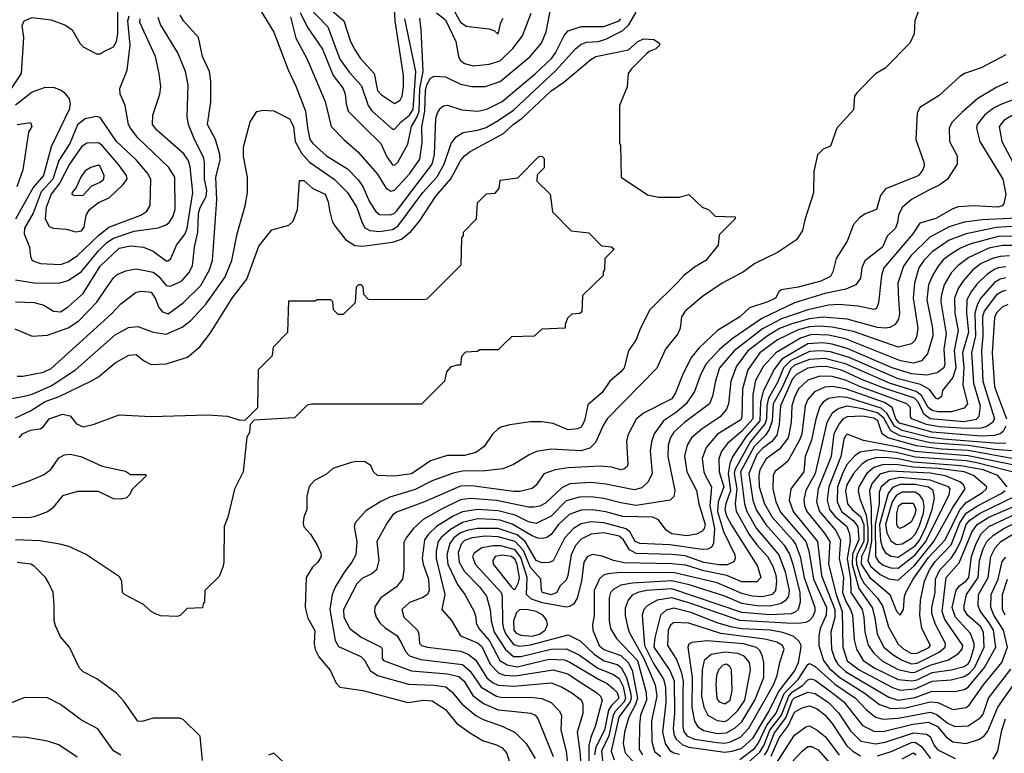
# Model space of a CAD drawing. Extents: x 501367 to 657802, y 482273 to 547541.
# Tile 300 of 656: x 604638 to 609857, y 495733 to 499620. Entities that reach past the tile are written whole.
import ezdxf

# ---------------------------------------------------------------- set-up
doc = ezdxf.new("R2010")
doc.units = 0

msp = doc.modelspace()

# ---------------------------------------------------------------- linework, layer by layer
at = {"layer": '0CON20XD'}
for points in [[(606255, 499700.7), (606355.8, 499615), (606392.2, 499505), (606415, 499461.1), (606444.8, 499414.8), (606516.9, 499335), (606535.3, 499245), (606555, 499221.5), (606625, 499176.5), (606655, 499194.3), (606665.5, 499215), (606673.2, 499265), (606673.2, 499325), (606628.1, 499615), (606617.8, 499795)], [(604595.4, 499255), (604646.9, 499335), (604659.4, 499525), (604650.3, 499589.7), (604662.5, 499615), (604705, 499631.5), (604805, 499619.2), (604881.4, 499591.4), (604916.2, 499566.2), (604957.1, 499495), (604975, 499477.1), (605045, 499438.6), (605065, 499440), (605080.5, 499449.5), (605135, 499477.1), (605151.9, 499505), (605159, 499545), (605158.6, 499685)], [(605912.9, 499672.9), (605985, 499554.3), (606060.8, 499355), (606103.4, 499265), (606152.4, 499135), (606162.9, 499047.1), (606176.1, 498986.1), (606191.1, 498965), (606265, 498898.7), (606375, 498829.4), (606432.3, 498772.3), (606456.4, 498736.4), (606492.1, 498655), (606525, 498603.4), (606545, 498588.1), (606605, 498585.8), (606625, 498594.3), (606635, 498605.8), (606824.9, 498855.1), (606836.2, 498905), (606844, 499096), (606852.5, 499127.5), (606868.6, 499151.4), (606885, 499163.3), (606905, 499167.3), (606982.4, 499142.4), (607066, 499136), (607115, 499146.9), (607195, 499187.5), (607371.6, 499335), (607457.2, 499415), (607478.3, 499445), (607523.3, 499536.7), (607545, 499561.6), (607615, 499583.4), (607735, 499584.4), (607815.3, 499615), (607825, 499625.5)], [(606073.8, 499635), (606101.9, 499521.9), (606159.2, 499415), (606256.8, 499186.8), (606288.8, 499055), (606355.5, 498985), (606430.6, 498920.6), (606535, 498802.1), (606578.7, 498728.7), (606605, 498711.5), (606625, 498716.1), (606705.4, 498804.6), (606758.5, 498881.5), (606771.1, 498968.9), (606770.3, 499055), (606785.8, 499135), (606788.7, 499245), (606796, 499275), (606815, 499310.2), (606835, 499321.6), (606895, 499316.9), (606975, 499278.3), (607035, 499265.3), (607105, 499266.3), (607185, 499293.1), (607344.7, 499425), (607404.1, 499495), (607428.8, 499555), (607455, 499691.2)], [(606172.7, 499685), (606272.1, 499582.1), (606335, 499411.8), (606385, 499342.7), (606449, 499269), (606485, 499165.5), (606505.8, 499135.8), (606615, 499039.4), (606625, 499040.9), (606660.7, 499079.3), (606705, 499114.2), (606723.4, 499145), (606737, 499345), (606679.1, 499625)], [(609408.3, 499681.7), (609383.3, 499615), (609380, 499545), (609356, 499495), (609225, 499363.8), (609175, 499333.3), (609076.7, 499235), (609063.8, 499215), (609058.3, 499141.7), (608970, 499045), (608935, 498950), (608896.4, 498933.6), (608866.4, 498903.6), (608847.1, 498815), (608846.6, 498703.4), (608800.3, 498560.3), (608787.7, 498502.3), (608755, 498454.5), (608655, 498387.3), (608535, 498327.9), (608475.2, 498284.8), (608361.9, 498225), (608256.8, 498153.2), (608165.5, 498075), (608146.5, 498045), (608138.1, 497985), (608126.7, 497955), (608060.9, 497875), (608015, 497774.3), (607752.7, 497505), (607730.3, 497469.7), (607689.5, 497379.5), (607659.4, 497350.6), (607615, 497335.7), (607455, 497343.7), (607378.3, 497331.7), (607338.6, 497315), (607255, 497263.2), (607199.2, 497240.9), (607105, 497228.9), (606985, 497227.6), (606935, 497217.8), (606825, 497176.2), (606735, 497130.6), (606600.1, 497089.9), (606552.1, 497067.9), (606472.4, 497017.6), (606416.9, 496955), (606410.6, 496935), (606425.3, 496855), (606419.7, 496785), (606399.4, 496745), (606360.3, 496695), (606312.3, 496617.7), (606294.3, 496575), (606281.5, 496495), (606311.1, 496331.1), (606328.4, 496298.4), (606445.7, 496245.7), (606465, 496225.9), (606495, 496171.4), (606535, 496145.2), (606699.7, 496100.2), (606834.8, 496094.8), (606896.5, 496085), (606929.5, 496059.5), (606982.8, 495992.8), (607055, 495933.8), (607095, 495911.6), (607196.2, 495876.1), (607264, 495844), (607323.2, 495785), (607370.3, 495705)], [(606924.6, 499694.6), (606975, 499607.8), (607005, 499586.3), (607125, 499571.8), (607152.2, 499562.2), (607175, 499544), (607188.4, 499605), (607201.1, 499628.9)], [(604612.4, 497982.4), (604703.4, 497943.4), (604785, 497948.9), (604895, 497987.5), (604952, 498025), (605046.1, 498123.9), (605098.6, 498198.6), (605135, 498252.3), (605155, 498269.7), (605200.3, 498289.7), (605255, 498299.5), (605345, 498282.1), (605375, 498259.8), (605415, 498212.2), (605435, 498207.6), (605496.2, 498235), (605535, 498278.8), (605554.8, 498315.2), (605564.8, 498415), (605582.4, 498495), (605586.1, 498593.9), (605595.2, 498625), (605626.6, 498683.4), (605629.9, 498715), (605617.7, 498775), (605618.4, 498865), (605612.5, 498892.5), (605564.3, 498985), (605532.2, 499065), (605526.6, 499105), (605530.3, 499275), (605517.3, 499345), (605475.7, 499444.3), (605384.8, 499594.8), (605371.5, 499631.5)], [(604615, 498240.9), (604715, 498225.2), (604845, 498224.7), (604895, 498238.8), (604965, 498285.8), (605055.2, 498395), (605100.8, 498439.2), (605135, 498462.7), (605245, 498499.6), (605372.2, 498517.7), (605415, 498533.2), (605429.6, 498545), (605450.3, 498575), (605462.4, 498615), (605461, 498785), (605427.8, 498837.8), (605264.7, 498995), (605224.7, 499045), (605214.2, 499065), (605197.2, 499165), (605182.1, 499202.1), (605170.5, 499225), (605168.1, 499255), (605207.1, 499352.9), (605223.2, 499485), (605211, 499615), (605219.1, 499640.9)], [(604615, 498125.4), (604715, 498121.8), (604766.8, 498106.8), (604816.6, 498076.6), (604855, 498072.7), (604895, 498097.9), (604975, 498170), (605065, 498314.7), (605165, 498409.2), (605225, 498422.4), (605294, 498415), (605345, 498393.8), (605415, 498342.9), (605425, 498341.8), (605439.1, 498355), (605457.2, 498395), (605468.9, 498425), (605514.8, 498485), (605526.2, 498515), (605556, 498705), (605540.8, 498840.8), (605532.2, 498872.2), (605508.9, 498908.9), (605365, 499034.6), (605341.5, 499065), (605343.8, 499115), (605380.5, 499225), (605386.2, 499265), (605378.2, 499335), (605357.3, 499425), (605274.3, 499605), (605276.1, 499625)], [(604625, 497731.1), (604655, 497730.5), (604765, 497752.5), (604805, 497771.4), (605125, 498062.3), (605175, 498114.5), (605255, 498175.6), (605285, 498181.1), (605335, 498175.6), (605356.6, 498145), (605375.9, 498095.9), (605395, 498071.5), (605425, 498061.3), (605505, 498119.3), (605598, 498212), (605643.9, 498295), (605659.2, 498345), (605683.2, 498665), (605678.4, 498785), (605700.7, 498875), (605699.2, 498905), (605675.2, 498985.2), (605632.9, 499065), (605651.2, 499185), (605651.2, 499295), (605644.6, 499345), (605606.2, 499425), (605585.9, 499525.9), (605506.4, 499615), (605489.1, 499645)], [(606125, 499657.8), (606161.6, 499581.6), (606243.5, 499463.5), (606299.8, 499325), (606352.4, 499255), (606364.1, 499225), (606368.4, 499175), (606379.7, 499135), (606461.9, 499051.9), (606551.5, 498965), (606585, 498893.3), (606615, 498850.4), (606625, 498849.2), (606642, 498865), (606695, 498961.4), (606715.1, 499055), (606745, 499104.8), (606754.9, 499135.1), (606759.9, 499255), (606776.2, 499345), (606766.1, 499566.1), (606758.3, 499628.3)], [(606847.2, 499657.2), (606895, 499619.3), (606950.7, 499505), (606964, 499425), (606973.3, 499405), (606995, 499388.4), (607043.8, 499376.2), (607126.7, 499385), (607185, 499402.9), (607252.7, 499467.3), (607302.9, 499535), (607348.4, 499655)], [(607867.4, 499592.6), (607905, 499660.4)], [(604585, 497611.2), (604655, 497622.9), (604705, 497635.8), (604805, 497679.8), (604934.1, 497765), (605145, 497950), (605215, 497988.8), (605265, 497994.1), (605345.2, 497965.2), (605415, 497953.1), (605498.9, 497991.1), (605544.5, 498025.5), (605625, 498113.3), (605724.7, 498255), (605762.9, 498345), (605790, 498485), (605833, 498633), (605845.6, 498705), (605845.6, 498785.6), (605824.4, 498895), (605824.4, 498945), (605860.3, 499079.7), (605895, 499134), (605929.1, 499140.9), (605985, 499137.3), (606067.6, 499095), (606090, 499055), (606097.8, 498975), (606132.2, 498912.2), (606175, 498865.2), (606304.6, 498775), (606375.2, 498705.2), (606425.2, 498625), (606453, 498543), (606467.8, 498517.8), (606494, 498504), (606545, 498498.4), (606615, 498507.8), (606643, 498527), (606775.5, 498705), (606849.2, 498785), (606888.1, 498855), (606924.7, 498965), (606951.3, 498998.7), (606988.3, 499021.7), (607065, 499034), (607110.4, 499049.6), (607175, 499086), (607255, 499141.6), (607479.6, 499350.4), (607584.7, 499465), (607615, 499490.2), (607645, 499501), (607705, 499505.5), (607745, 499516.5), (607835, 499563.3), (607867.4, 499592.6)], [(604615, 497510), (604695, 497548.3), (604772.5, 497597.5), (604847.2, 497622.8), (605015.7, 497704.3), (605055, 497728.5), (605145, 497801.5), (605217.3, 497842.7), (605255, 497845.6), (605295, 497814.5), (605335, 497793.5), (605415, 497796.9), (605528.3, 497831.7), (605593.3, 497886.7), (605648.8, 497961.2), (605764.7, 498145), (605842.9, 498245), (605905, 498420.8), (605975, 498507.1), (606065, 498530.8), (606087.6, 498552.4), (606111.4, 498615), (606121.2, 498768.8), (606145, 498768), (606192, 498725), (606256.4, 498695), (606273.8, 498655), (606282.6, 498602.6), (606295, 498552.5), (606308.3, 498528.3), (606365.7, 498455.7), (606415, 498422.9), (606455, 498420), (606615, 498441.7), (606662.1, 498457.9), (606711.6, 498498.4), (606757.2, 498552.8), (606843.5, 498685), (606922.7, 498777.3), (606975, 498872.9), (606995, 498898.5), (607025, 498921.8), (607202.8, 499017.2), (607253.1, 499065), (607302.1, 499097.9), (607455, 499242.5), (607521.6, 499288.4), (607665, 499410), (607691.4, 499425), (607865, 499460.8), (607913.8, 499505), (607945, 499519.2), (608000, 499515), (608030, 499495), (608030, 499485), (608010, 499465), (607975, 499452.5), (607960.5, 499439.5), (607880.5, 499359.5), (607863.3, 499335), (607858.8, 499265), (607817.5, 499165), (607817.5, 498965), (607822.5, 498955), (607826.7, 498785), (607965, 498692.9), (608025, 498680), (608135, 498680), (608185, 498693.3), (608255, 498627.5), (608290, 498615), (608325, 498580), (608430, 498575), (608430, 498565), (608345, 498480), (608341.2, 498425), (608274.3, 498345), (608215, 498308.1), (608157.3, 498262.7), (608128.3, 498231.7), (607977.6, 498082.4), (607928.9, 497985), (607906.2, 497925), (607864.4, 497865), (607842, 497775), (607825, 497753.8), (607765.3, 497704.7), (607725, 497644.4), (607650.2, 497579.8), (607631.1, 497495), (607615, 497461.4), (607595, 497452.2), (607545, 497447.5), (607465, 497481.2), (607405, 497490), (607345, 497490), (607236.3, 497473.7), (607189.1, 497460.9), (607170.7, 497449.3), (607145, 497424), (607100.5, 497359.5), (607055, 497327.5), (606995, 497311.3), (606905, 497311.5), (606865, 497298.8), (606815, 497283.2), (606715, 497213.8), (606625, 497200.9), (606535, 497204.4), (606512.9, 497225), (606498.5, 497258.5), (606467.2, 497277.2), (606425, 497279.5), (606395, 497273.5), (606297.2, 497242.8), (606265, 497211.4), (606200.7, 497179.3), (606172.6, 497147.4), (606160, 497095), (606160, 497025), (606144, 496985), (606140, 496955), (606145, 496933.3), (606180, 496895), (606214, 496835), (606234.1, 496794.1), (606235.9, 496775.9), (606218, 496745), (606190.5, 496719.5), (606157.1, 496665), (606150.5, 496505), (606165, 496448.8), (606203.3, 496383.3), (606198.8, 496315), (606203.8, 496283.8), (606224.4, 496244.4), (606260.5, 496200.5), (606284.1, 496174.1), (606315.4, 496105), (606335, 496083.9), (606456.2, 496066.2), (606695, 496002.5), (606780, 496015), (606825, 496011.8), (606895, 495965.4), (606953.3, 495893.3), (607022.4, 495842.4), (607091.3, 495801.3), (607165, 495778.7), (607195, 495761.3), (607219.2, 495735), (607233.4, 495693.4)], [(609865, 499434.4), (609735, 499365.6), (609645.6, 499334.4), (609620.7, 499319.3), (609511.2, 499218.8), (609408.6, 499155), (609394.4, 499125), (609388.5, 498985), (609430.6, 498865), (609432.5, 498845), (609425.9, 498824.1), (609404.2, 498795.8), (609391.3, 498788.7), (609226.6, 498723.4), (609201.4, 498688.6), (609180, 498615), (609119.2, 498590.8)], [(604615, 499168.6), (604705, 499238.2), (604775, 499263.4), (604820.5, 499260.5), (604857.6, 499247.6), (604874.6, 499234.6), (604900, 499200), (604906.2, 499175), (604900, 499145), (604804.1, 498945.9), (604763.6, 498795), (604708.8, 498731.2), (604615, 498563.4)], [(609875, 499289.2), (609817.1, 499262.9), (609717, 499203), (609631.8, 499128.2), (609578.5, 499075), (609564.6, 499045), (609567.1, 498975), (609608.1, 498898.1), (609606.4, 498855), (609555.9, 498775), (609515.1, 498744.9), (609454.4, 498715.6), (609365, 498668), (609315.3, 498625), (609296.8, 498585), (609291.8, 498545), (609280, 498515), (609236.9, 498473.1), (609211.3, 498415), (609117.7, 498342.3), (609101.3, 498305), (609095, 498250), (609070.5, 498215), (609017.5, 498192.5), (608905, 498168.6), (608745, 498119.4), (608572.5, 498037.5), (608415, 497929.4), (608347.7, 497872.3), (608274.6, 497795.4), (608245, 497732.5), (608215, 497649.5), (608170, 497585), (608120.1, 497539.9), (608050.3, 497495), (608001.2, 497425), (607986.5, 497383.5), (607980.3, 497335), (607990.7, 497215), (607968.8, 497171.2), (607935, 497139.2), (607895, 497128.4), (607745, 497158.8), (607665, 497167.2), (607555, 497160), (607511.2, 497138.8), (607425, 497058.6), (607395, 497043.4), (607365, 497036.9), (607335, 497037.9), (607165, 497072.5), (607027.1, 497082.9), (606975, 497075.2), (606873.3, 497026.6), (606777.5, 496972.5), (606725.5, 496924.5), (606686.9, 496875), (606675, 496850), (606673.4, 496705), (606666.3, 496655), (606634.8, 496615.2), (606552.8, 496557.3), (606521.4, 496508.6), (606519.2, 496485), (606527.7, 496455), (606546.2, 496425), (606575, 496397.3), (606636.7, 496356.7), (606660.9, 496320.9), (606682.7, 496272.7), (606705, 496249.6), (606765, 496230.2), (606985, 496202.8), (607025, 496168.3), (607083.5, 496083.5), (607165.4, 496035.4), (607195, 496029.2), (607345, 496030.2), (607405, 496022.9), (607455, 496002.7), (607498.4, 495958.4), (607510.3, 495935), (607506.1, 495855), (607534, 495745), (607544.5, 495645)], [(609935, 499207.6), (609838.4, 499171.6), (609799.3, 499150.7), (609753.2, 499116.8), (609712.7, 499065), (609710.4, 499045), (609727.7, 498975), (609848.9, 498775), (609864.6, 498695), (609854.2, 498645), (609845.4, 498634.6), (609823.6, 498626.4), (609695, 498633.4), (609612.1, 498627.9), (609585, 498618.5), (609495, 498567), (609408.5, 498541.5), (609372.2, 498485), (609218.8, 498305), (609206.1, 498263.9), (609190.8, 498119.2), (609180.3, 498089.7), (609165, 498084.3), (609081.9, 498101.9), (608980.4, 498110.4), (608925, 498107.9), (608815, 498082.4), (608675.3, 498034.7), (608575, 497981.8), (608425.6, 497865), (608348.3, 497775), (608325.8, 497705.8), (608311.1, 497625), (608294.7, 497585), (608162.7, 497485), (608105, 497434.7), (608087.1, 497407.1), (608076.1, 497365), (608073.9, 497305), (608110.4, 497125), (608105, 497093.8), (608086.7, 497075), (607905, 497046), (607825, 497059.4), (607735, 497083.8), (607665, 497092.8), (607605, 497090.3), (607535, 497070), (607455, 496988.7), (607375, 496950.8), (607335, 496958.8), (607265.1, 496995.1), (607175, 497018.2), (607065, 497025.4), (606985, 497012.2), (606935, 496989.2), (606848.1, 496935), (606805.7, 496895), (606783.9, 496865), (606771.2, 496765), (606776.3, 496735), (606805.8, 496655), (606808, 496595), (606800.5, 496575), (606775, 496558.9), (606705, 496532.5), (606664.5, 496495), (606674.6, 496455), (606747.1, 496385), (606754.4, 496365), (606757.5, 496315), (606768, 496305), (606800, 496295), (606975, 496273.5), (607015, 496258.7), (607055, 496225.8), (607115, 496133.1), (607145, 496108.6), (607175, 496093.9), (607255, 496088.2), (607455, 496106.3), (607510.5, 496085), (607565, 496053.6), (607615, 496017.1), (607622.7, 495995), (607623.4, 495943.4), (607593.5, 495845), (607607.9, 495742.1), (607615.7, 495625)], [(604855, 498323.4), (604895, 498337.7), (604945, 498370.2), (605055, 498477.5), (605109.8, 498520.2), (605279.4, 498585), (605312.2, 498605), (605329.5, 498635), (605332.9, 498775), (605315, 498806.9), (605255, 498878), (605151.4, 498975), (605065, 499101.4), (605045, 499106.5), (604985, 499094.2), (604945, 499062.8), (604903.8, 498965), (604846.3, 498873.7), (604813.2, 498775), (604752.2, 498707.8), (604710.3, 498595), (604663.4, 498515), (604661.1, 498485), (604689.7, 498415), (604695.4, 498365.4), (604704, 498344), (604748.3, 498328.3), (604855, 498323.4)], [(609904.1, 499115.9), (609854.6, 499085.4), (609829.7, 499055), (609843.3, 498975), (609901.9, 498865)], [(604625, 499064.5), (604696, 499075), (604702.5, 499055), (604684, 499025), (604654, 498825), (604623.2, 498735)], [(604935, 498495.5), (604965, 498501.5), (604979.2, 498520.8), (604989.7, 498585), (605008.4, 498615), (605055, 498651.9), (605113.2, 498676.8), (605185.6, 498744.4), (605208.4, 498775), (605203.5, 498795), (605162.4, 498852.4), (605075, 498952.7), (605055, 498967.9), (604993.2, 498966.8), (604965, 498946.7), (604902.5, 498855), (604850.1, 498755), (604804.8, 498695), (604777.9, 498625), (604773.4, 498565), (604795, 498523.8), (604815, 498515.7), (604885, 498510.9), (604935, 498495.5)], [(604634.6, 497405), (604653.6, 497425), (604695, 497445.3), (604747.2, 497452.8), (604764.6, 497465.4), (604794.4, 497505), (604865, 497529.5), (604905, 497521.8), (604939.3, 497479.3), (604975, 497463.4), (605032.5, 497477.5), (605165, 497525.7), (605335, 497517.1), (605635, 497525.7), (605739.5, 497519.5), (605805, 497497.5), (605835, 497500), (605900, 497565), (605903, 497767), (605978.3, 497841.7), (605983, 497887), (606060, 497965), (606065, 498130), (606205, 498130), (606215, 498137.5), (606285, 498137.5), (606297, 498127), (606300, 498085), (606305, 498080), (606325, 498060), (606355, 498060), (606418.3, 498121.7), (606422.5, 498205), (606435, 498217.5), (606447, 498217), (606457, 498207), (606460, 498165), (606485, 498140), (606775, 498137.5), (606798.3, 498141.7), (606978.3, 498321.7), (606982.5, 498465), (606990, 498475), (606990, 498495), (607060, 498565), (607065, 498650), (607113, 498697), (607158.3, 498701.7), (607180, 498725), (607185, 498770), (607278.3, 498781.7), (607390, 498895), (607405, 498897.5), (607417.5, 498885), (607417.5, 498835), (607381.7, 498798.3), (607380, 498765), (607450, 498695), (607461.7, 498601.7), (607561.7, 498501.7), (607655, 498490), (607721.7, 498421.7), (607775, 498417.5), (607790, 498405), (607740, 498355), (607737.5, 498295), (607730, 498285), (607730, 498265), (607621.7, 498158.3), (607617, 498073), (607607, 498063), (607565, 498060), (607541.7, 498038.3), (607530, 498005), (607530, 497985), (607405, 497980), (607365, 497942.5), (607245, 497940), (607201.7, 497898.3), (607175, 497870), (607075, 497870), (607065, 497862.5), (607001.7, 497858.3), (606980, 497835), (606975, 497790), (606955, 497790), (606921.7, 497778.3), (606900, 497755), (606890, 497705), (606767, 497583), (606185, 497582.5), (606161.7, 497578.3), (606095, 497510), (605881.7, 497498.3), (605860, 497475), (605857, 497433), (605842.5, 497407.5), (605821.9, 497225), (605776.8, 497133.2), (605741.9, 496985), (605722, 496935), (605720, 496745), (605715, 496720), (605695, 496670), (605620, 496595), (605617.5, 496535), (605610, 496525), (605607, 496503), (605525, 496500), (605490, 496465), (605475, 496457.5), (605385, 496461.2), (605355, 496473.8), (605334.4, 496484.4), (605295, 496521.2), (605193.3, 496575), (605183.8, 496585), (605180, 496645), (605167.7, 496667.7), (604987.7, 496787.7), (604899.1, 496829.1), (604851.7, 496841.7), (604745, 496858.4), (604615, 496863.3)], [(604927.8, 498687.8), (604975, 498690.4), (605019.7, 498740.3), (605065, 498759.5), (605084, 498775), (605086.6, 498795), (605065, 498841.9), (605055, 498850), (605015, 498837.5), (604985, 498818.9), (604961.5, 498785), (604938.2, 498731.8), (604915.8, 498705), (604914, 498695), (604927.8, 498687.8)], [(609119.2, 498590.8), (609089.2, 498570.8), (609058.5, 498535), (609023.8, 498446.2), (608966.2, 498355), (608948.5, 498285), (608935, 498260), (608883.8, 498235), (608765, 498203), (608675, 498189.4), (608662, 498178), (608645, 498144.1), (608604.4, 498125), (608505.9, 498094.1), (608454.5, 498045), (608337.4, 497972.6), (608239.3, 497880.7), (608198.8, 497831.2), (608154.1, 497745), (608115, 497643.5), (608095, 497611.2), (607945, 497535.3), (607905.7, 497504.3), (607861.2, 497418.8), (607853.8, 497385), (607860.8, 497265), (607857.3, 497252.7), (607840.8, 497239.2), (607824.2, 497235.8), (607775, 497250), (607714.1, 497254.1), (607545, 497244.8), (607476.2, 497235), (607416.5, 497213.5), (607375, 497153.1), (607354.2, 497135.8), (607289.3, 497120.7), (607255, 497119.5), (607035, 497150.6), (606975, 497148.5), (606783.9, 497066.1), (606635, 497010), (606615, 496995.4), (606585.3, 496955), (606530.3, 496855), (606541.2, 496755), (606528.9, 496705), (606505, 496683.3), (606455, 496661.2), (606425, 496631.2), (606355, 496495.8), (606356.7, 496455), (606388.8, 496395), (606448.1, 496348.1), (606554, 496295), (606560, 496285), (606560, 496235), (606566.2, 496225), (606715, 496170.8), (606905, 496153.4), (606965, 496139.6), (606994.9, 496114.9), (607039.5, 496039.5), (607096.2, 495996.2), (607175, 495964.1), (607264.1, 495954.1), (607347.5, 495945), (607370, 495935), (607385, 495917.1), (607465, 495715.6)], [(609925, 498568.6), (609740.5, 498559.5), (609645, 498548.1), (609565, 498522.2), (609461.7, 498468.3), (609360.9, 498369.1), (609323.6, 498315), (609293, 498225), (609295.6, 498135.6), (609302.4, 498065), (609296.5, 498033.5), (609278.5, 498005), (609250.2, 497989.8), (609224.8, 497985.2), (609185, 497988.8), (609023.9, 498033.9), (608895, 498044.1), (608825, 498035.8), (608731.4, 498008.6), (608665, 497983.9), (608605, 497947.6), (608497, 497865), (608436.8, 497785), (608407, 497705), (608394.8, 497585.2), (608384.2, 497555.8), (608351.8, 497515), (608255, 497452), (608199.7, 497405), (608175.3, 497365), (608161.9, 497308.1), (608174.8, 497224.8), (608224.8, 497125), (608238, 497055), (608271.7, 496945), (608267, 496925), (608255, 496909.4), (608225, 496893.3), (608175, 496885.2), (608095, 496896.4), (608064.9, 496914.9), (608025, 496969.8), (607994.3, 496984.3), (607835, 496988.4), (607745, 497012.6), (607675, 497022.5), (607615, 497021.6), (607551.4, 496998.6), (607494, 496945), (607455, 496891.6), (607432.7, 496877.3), (607408.7, 496871.3), (607385, 496872.6), (607355, 496884.8), (607247.6, 496947.6), (607185, 496968.5), (607147.4, 496972.6), (607065, 496974.6), (606985, 496955.4), (606921.8, 496918.2), (606873, 496877), (606856.2, 496855), (606845.1, 496804.9), (606845.1, 496765.1), (606890.9, 496575), (606875.4, 496495), (606926.5, 496436.5), (606974.6, 496354.6), (607065, 496317.7), (607088.5, 496298.5), (607132.3, 496205), (607177.1, 496157.1), (607207.9, 496147.9), (607265, 496143.1), (607465, 496174.8), (607543.8, 496155), (607604.2, 496114.2), (607694.7, 496055), (607716.9, 496035), (607725.2, 496015.2), (607689.2, 495875), (607665, 495818.2), (607654.9, 495775.1), (607655.7, 495665)], [(609980.1, 498529.9), (609815, 498518.8), (609655, 498485.8), (609565, 498451.6), (609475, 498389.5), (609430.8, 498345), (609403.8, 498305), (609381, 498225), (609373.2, 498145), (609398.5, 497985), (609391.8, 497938.2), (609381.9, 497918.1), (609365, 497902.3), (609295, 497884.8), (609058.6, 497968.6), (608945, 497991.5), (608875, 497996.6), (608825, 497992.8), (608765, 497976.4), (608655, 497923.9), (608560.8, 497855), (608497.6, 497765), (608469.4, 497665), (608465.5, 497515), (608459.9, 497500.1), (608336.4, 497423.6), (608277.2, 497352.8), (608256.2, 497295), (608264.8, 497225), (608273.7, 497203.7), (608304.5, 497144.5), (608296.4, 497045), (608320.1, 496925), (608315.8, 496845), (608304.3, 496825.7), (608285.2, 496814.8), (608255, 496813.1), (608085, 496838.3), (607924.9, 496844.9), (607901.1, 496855), (607874.4, 496904.4), (607851.9, 496921.9), (607735, 496954.3), (607665, 496959.2), (607615, 496948.1), (607574.1, 496925), (607526.6, 496873.4), (607465, 496753.5), (607445, 496743.8), (607405, 496742.3), (607375, 496754.4), (607318.2, 496855), (607275, 496891.3), (607175, 496924.2), (607065.1, 496924.9), (607015, 496915.8), (606975, 496900.8), (606939.2, 496875), (606918.1, 496845), (606901.7, 496785), (606906.8, 496735), (606958.2, 496628.1), (606998.2, 496575), (607045, 496488), (607056.1, 496455), (607057.7, 496425), (607072.5, 496395), (607128.2, 496328.2), (607183.7, 496225), (607222.1, 496202.1), (607275, 496191.5), (607445, 496232.3), (607525, 496227.9), (607555, 496216.8), (607706.6, 496126.6), (607752.1, 496102.1), (607785.8, 496075), (607805.2, 496055), (607814.5, 496025), (607774.5, 495985.5), (607758.7, 495961.3), (607737.3, 495855), (607691.1, 495765), (607685.7, 495725)], [(609943.9, 498473.9), (609825, 498471), (609675, 498431.4), (609625, 498410.2), (609568.2, 498375)], [(609905, 498424.3), (609847.1, 498423), (609775, 498408.7), (609669.8, 498360.2), (609612, 498318), (609575, 498278.7), (609538.9, 498215), (609521.9, 498155), (609521.1, 498125), (609548.4, 497955), (609537.4, 497875), (609541, 497795), (609536.7, 497775), (609500.9, 497749.1), (609445, 497737.3), (609365, 497743.7), (609261.9, 497775), (609025, 497877.8), (608945, 497900.8), (608895, 497908.4), (608815, 497903.1), (608678.7, 497821.3), (608639.5, 497770.5), (608578.9, 497651.1), (608565.6, 497594.4), (608561.7, 497495), (608489.1, 497410.9), (608416.2, 497303.8), (608401.4, 497268.6), (608393.7, 497216.3), (608405.6, 497125), (608380.8, 497055), (608376.3, 497025), (608385, 496992), (608411.8, 496941.8), (608549.7, 496725), (608565.8, 496665), (608545, 496641.4), (608465, 496642.3), (608385.9, 496675.9), (608265, 496700.7), (608169.8, 496729.8), (608095, 496737.6), (607842.9, 496742.9), (607785.8, 496755), (607725, 496778.1), (607675, 496785.6), (607648.1, 496775), (607627.7, 496745), (607616.3, 496645), (607592.4, 496555), (607575.2, 496524.8), (607555, 496511.1), (607535, 496507.6), (607409.5, 496529.5), (607350.2, 496550.2), (607324.5, 496574.5), (607328, 496665), (607295, 496770.5), (607265, 496811.5), (607188, 496832), (607148, 496832), (607087.6, 496822.4), (607046.2, 496793.8), (607038.8, 496775), (607053, 496735), (607189.3, 496585), (607194.8, 496565), (607196.5, 496425), (607201.8, 496395), (607214.4, 496365), (607255, 496309), (607285, 496300.7), (607345, 496307.8), (607545, 496361), (607609.5, 496329.5), (607685, 496257.3), (607736.2, 496223.8), (607805, 496203), (607826.8, 496186.8), (607854.5, 496134.5), (607875.4, 496055), (607878.6, 496025), (607873.3, 496005), (607814, 495925), (607773.2, 495745), (607789, 495699)], [(609568.2, 498375), (609533.1, 498346.9), (609505.7, 498314.3), (609475.7, 498264.3), (609456, 498215), (609447, 498135), (609477, 497985), (609478, 497945), (609450.4, 497849.6), (609417.9, 497812.1), (609375, 497799.6), (609307.3, 497812.7), (609015, 497928.6), (608925, 497948.2), (608835, 497951.4), (608777.1, 497932.9), (608645.6, 497855), (608580.4, 497785), (608538.5, 497708.5), (608524, 497635), (608523.4, 497505), (608465, 497439.9), (608389.8, 497375), (608360.4, 497335), (608344.4, 497295), (608345.8, 497225), (608370.6, 497145), (608340.5, 497065), (608337.1, 497015), (608368.5, 496908.5), (608429.3, 496785), (608430.3, 496765), (608422.6, 496747.4), (608388.3, 496731.7), (608345, 496731.4), (608265, 496744.9), (608165, 496779.2), (608095, 496787.1), (607905, 496791.2), (607870.8, 496810.8), (607838.7, 496865), (607815, 496883.7), (607735, 496901.4), (607666.5, 496893.5), (607615, 496867.3), (607585, 496833.3), (607560.7, 496785), (607544.1, 496675), (607535, 496650.6), (607501.5, 496618.5), (607484.6, 496585), (607455, 496571.9), (607409.1, 496585), (607403.8, 496595), (607400.8, 496655), (607345, 496717.7), (607307.7, 496807.7), (607265, 496854.9), (607175, 496879.8), (607105, 496883.8), (607035.6, 496875), (606995, 496860.2), (606978.1, 496841.9), (606962.5, 496795), (606967.1, 496745), (606996.4, 496696.4), (607074.9, 496614.9), (607113, 496565), (607131.7, 496495), (607137, 496435), (607153.9, 496375), (607213.6, 496283.6), (607255, 496246.5), (607295, 496246.5), (607455, 496285.1), (607536.4, 496286.4), (607605, 496252.4), (607702.8, 496185), (607785, 496149.8), (607815, 496130.2), (607837.1, 496087.1), (607849.1, 496025), (607841.3, 496005), (607794.6, 495955.4), (607783.2, 495935), (607761.3, 495825), (607721.2, 495745), (607729.1, 495679.1)], [(609885, 498368.3), (609835, 498365.9), (609794.9, 498355.1), (609735, 498327.9), (609690.8, 498295), (609641.4, 498238.6), (609613.3, 498195), (609592.5, 498145), (609595.5, 498065), (609612.5, 497972.5), (609592, 497868), (609599.5, 497775), (609585, 497724.1), (609529.4, 497655), (609525, 497624), (609505, 497609.5), (609494.5, 497615), (609461, 497661), (609412.6, 497687.4), (609295, 497717.8), (609035, 497830.5), (608935, 497860.7), (608885, 497866.4), (608825, 497861.9), (608725, 497813.6), (608687, 497775), (608655, 497698.3), (608607.1, 497615), (608597.5, 497575), (608596.7, 497505), (608588.9, 497481.1), (608511.2, 497385), (608428.5, 497235), (608424.9, 497215), (608438.8, 497135), (608430.9, 497055), (608435.6, 497015.6), (608505, 496893), (608545, 496837), (608601.1, 496775), (608629.7, 496725), (608646.1, 496676.1), (608649, 496645), (608643.6, 496595), (608626.8, 496575), (608575, 496562.4), (608521.1, 496565), (608465, 496579.6), (608335, 496635.7), (608109.5, 496689.5), (607825, 496690.7), (607755.9, 496684.1), (607733, 496677), (607711.7, 496658.3), (607683.3, 496595), (607683.9, 496463.9), (607674.3, 496415), (607676.2, 496385), (607709, 496305), (607735, 496283.7), (607825, 496251.7), (607863.3, 496215), (607884, 496174), (607912.5, 496025), (607901.1, 495988.9), (607867.6, 495925), (607843.5, 495845), (607836.8, 495785), (607847.8, 495735), (607898.6, 495678.6)], [(609865, 498310.9), (609825, 498306.1), (609805, 498297.4), (609765, 498270), (609711.9, 498218.1), (609681.2, 498178.8), (609657.8, 498135), (609656.4, 498065), (609667.5, 497965), (609634.9, 497855), (609642.5, 497777.5), (609636.9, 497685), (609662.6, 497585), (609645, 497562), (609575, 497543), (609505, 497542.6), (609475, 497549.6), (609453.2, 497565), (609418.2, 497628.2), (609390, 497650), (609248.3, 497695), (609015, 497797.5), (608905.3, 497824.7), (608825, 497819.9), (608745, 497789.1), (608725, 497771.8), (608676.3, 497663.7), (608632.2, 497585), (608626.2, 497495), (608611, 497449), (608590.7, 497419.3), (608531.6, 497358.4), (608458.9, 497225), (608480.4, 497055), (608492.4, 497015), (608543, 496925), (608662, 496785), (608695.9, 496695), (608716.7, 496595), (608713.6, 496566.4), (608696.9, 496543.1), (608675, 496527.1), (608616.6, 496513.4), (608545, 496514), (608465, 496526.9), (608375, 496565.1), (608186.2, 496625), (608095, 496647), (607885.9, 496634.1), (607825, 496624), (607786.9, 496603.1), (607770.5, 496585), (607763.5, 496556.5), (607762.5, 496435), (607769.2, 496395), (607801.8, 496341.8), (607912.1, 496225), (607958, 496055), (607961.2, 496015), (607928.9, 495935), (607924.2, 495884.2), (607922.5, 495752.5), (607938.8, 495725)], [(609865, 498251.5), (609834.9, 498245.1), (609805, 498227.7), (609729.6, 498140.4), (609712.6, 498107.4), (609701.3, 498065), (609703.8, 497945), (609683, 497855), (609693.3, 497695), (609728.8, 497575), (609722.5, 497517.5), (609708.1, 497501.9), (609645, 497488.8), (609465, 497505.3), (609430.7, 497530.7), (609401.9, 497591.9), (609381.6, 497615), (609215, 497669.4), (609105, 497711.4), (608995, 497762.3), (608915, 497782), (608865, 497781.5), (608815, 497772.9), (608755, 497741), (608735, 497718), (608671.1, 497575), (608664, 497476), (608651.1, 497418.9), (608624.8, 497385), (608575, 497348.6), (608545, 497316.9), (608502.6, 497215), (608524, 497075), (608542.5, 497022.5), (608593.2, 496945), (608690.6, 496835), (608717.7, 496787.7), (608735.8, 496735), (608773.3, 496585), (608775.8, 496534.2), (608765.3, 496495), (608749.3, 496480.7), (608727.5, 496472.5), (608615, 496467.1), (608465, 496478.6), (608095, 496604), (607961.4, 496595), (607914.5, 496585), (607885, 496570.3), (607864.1, 496545), (607847.3, 496502.7), (607847.3, 496462.7), (607859.1, 496405), (607868.7, 496375), (607946.2, 496235), (607985.3, 496144.7), (608006.6, 496095), (608016.1, 496035), (607986.7, 495905), (607988.8, 495795), (608003.2, 495743.2), (608036.2, 495716.2)], [(609865, 498185.2), (609845, 498180.5), (609815, 498162.6), (609750.6, 498075), (609741.2, 498045), (609743.6, 497945), (609735.7, 497865), (609743.8, 497705), (609805.2, 497505), (609794.8, 497485), (609765, 497465.2), (609734.5, 497455.6), (609655, 497453.6), (609512.5, 497462.5), (609445, 497474.6), (609366.6, 497505), (609360, 497515), (609360, 497565), (609340.7, 497585), (609198.2, 497638.2), (609095, 497674.1), (609015, 497709.6), (608945, 497729.7), (608879.2, 497730.8), (608815, 497709.3), (608767, 497665), (608745, 497620.5), (608731.7, 497575), (608728.1, 497485), (608712.3, 497405), (608665, 497345.2), (608595, 497293.5), (608561.9, 497235), (608555.5, 497205), (608557.4, 497145), (608585.8, 497055), (608626.5, 496985), (608734.5, 496865), (608750.3, 496840.3), (608775.5, 496775.5), (608797.1, 496665), (608815, 496609.4), (608852.7, 496505), (608852.2, 496485), (608839.8, 496455), (608825, 496437.3), (608805, 496426.1), (608777.7, 496422.3), (608735, 496420.1), (608455, 496436.2), (608185, 496530.9), (608095, 496556.4), (608017.8, 496545), (607963.4, 496515), (607945.8, 496495), (607937.6, 496465), (607949.5, 496305), (607998.3, 496208.3), (608051.5, 496125), (608061.3, 496085), (608062.6, 496002.6), (608045.7, 495845), (608058.8, 495785), (608085, 495748.1), (608105, 495735.5), (608135, 495728)], [(609875, 498110.7), (609845, 498096.7), (609815, 498066.4), (609805, 498042.5), (609793, 497855), (609805.4, 497675), (609868.7, 497505)], [(609865, 497467.1), (609851.9, 497438.1), (609834.5, 497425), (609803.7, 497416.3), (609735, 497413.1), (609475.1, 497435.1), (609302.3, 497482.3), (609282.7, 497505), (609261.9, 497565), (609222, 497592), (609015, 497664.9), (608945, 497676), (608905, 497673.2), (608851.3, 497648.7), (608815, 497608.5), (608801.6, 497575), (608783.3, 497425), (608773.6, 497395), (608709, 497281), (608675, 497250.3), (608641.8, 497228.2), (608631.2, 497205), (608629.6, 497135), (608646.2, 497065), (608671.2, 497011.2), (608804.7, 496854.7), (608820.4, 496805), (608845.8, 496655), (608914.1, 496505), (608913.5, 496465), (608880.8, 496395), (608874.1, 496355), (608874.1, 496305), (608899.4, 496225), (608929.4, 496185), (608984.5, 496134.5), (609113.9, 496053.9), (609195, 495992.5), (609255, 495970.7), (609335, 495974.4), (609465, 496005.7), (609505, 496002.6), (609585, 495965.3), (609655, 495976.3), (609671.1, 495988.9), (609747.4, 496095), (609844.8, 496215), (609874.3, 496295), (609853.7, 496385), (609802.2, 496465), (609786.3, 496505), (609787.9, 496575), (609824.9, 496655), (609845, 496750), (609865, 496772.8)], [(609865, 497375.6), (609825, 497373.8), (609535, 497397.6), (609455, 497408.5), (609315, 497443.5), (609275, 497467), (609235, 497535.7), (609205, 497561.1), (609025, 497619.1), (608981.7, 497621.7), (608925, 497612.2), (608896.4, 497593.6), (608878.9, 497571.1), (608857.3, 497502.7), (608835, 497392.5), (608800.7, 497305), (608795.2, 497225), (608724.8, 497135.2), (608717.5, 497075), (608737.8, 497015), (608867, 496855), (608887.5, 496675), (608959.4, 496495), (608958.2, 496451.8), (608937.7, 496375), (608941.7, 496285), (608958.4, 496231.6), (608974.2, 496205), (609015, 496165.7), (609059.7, 496139.8), (609245, 496031.2), (609295, 496015.4), (609385, 496028.8), (609475, 496062.1), (609595, 496061.3), (609645, 496071), (609665, 496083.8), (609752.2, 496187.8), (609812.8, 496295), (609799.2, 496385), (609777.6, 496425), (609731, 496485), (609719, 496515), (609720.8, 496575), (609771.1, 496665), (609784.9, 496775), (609808.3, 496821.7), (609838.4, 496855), (609955, 496925.9)], [(609945, 497332.4), (609805, 497342.4), (609665, 497363.5), (609465, 497378.2), (609305, 497414.5), (609255, 497441.5), (609218.9, 497508.9), (609185, 497536.3), (609105, 497558.4), (609025, 497571.9), (608979.2, 497560.8), (608945.4, 497534.6), (608916.2, 497485), (608854.7, 497215.3), (608805.2, 497125), (608793.8, 497076.2), (608797.5, 497045), (608810.5, 497015), (608901.8, 496901.8), (608931.6, 496855), (608925.7, 496735), (608965.1, 496575), (608998.4, 496485), (609000.6, 496295), (609025, 496223.8), (609087.5, 496175), (609265, 496081.1), (609305, 496067.4), (609385, 496074), (609475, 496114.9), (609575, 496123.1), (609645, 496140.8), (609673, 496157), (609700.9, 496189.1), (609750.9, 496295), (609747.6, 496375), (609730.8, 496405), (609662, 496465), (609644.9, 496494.9), (609643.6, 496513.6), (609657, 496575), (609718.5, 496665), (609726.1, 496755), (609745, 496817.3), (609764.5, 496855.5), (609800.3, 496889.7), (609855.4, 496924.6), (609963.1, 496976.9)], [(609935, 497287.3), (609665, 497337.3), (609525, 497345.2), (609391.7, 497361.8), (609238.9, 497405), (609209, 497425), (609186.2, 497495), (609165, 497508.4), (609105, 497519.6), (609025, 497516.5), (609003.1, 497505), (608981.4, 497478.6), (608954, 497425), (608939.6, 497305), (608871.1, 497135), (608861.1, 497065), (608876.7, 497015), (608962.1, 496915), (608989.4, 496865), (608981.3, 496765), (609004, 496665), (608999.6, 496585), (609017.1, 496537.1), (609042.7, 496495), (609052.3, 496465), (609061.3, 496335), (609073.4, 496285), (609108.1, 496225), (609171.7, 496185), (609295, 496124.3), (609367, 496117), (609395, 496123.1), (609475, 496160.5), (609575.1, 496174.9), (609645, 496193.7), (609665, 496207), (609676.4, 496225), (609697.7, 496295), (609697, 496315), (609678.3, 496368.3), (609597.9, 496455), (609579.9, 496505), (609602.4, 496597.6), (609619.4, 496620.6), (609655, 496646.5), (609669.1, 496665), (609683, 496775), (609708.2, 496845), (609735, 496896.4), (609774.3, 496935), (609945, 497014.7)], [(609945, 497251.9), (609665, 497309.9), (609443.4, 497326.6), (609382.5, 497332.5), (609295, 497355.7), (609110.6, 497390.6), (609025, 497423.3), (609015, 497416), (609006, 497395), (608991.4, 497305), (608927.7, 497145), (608918.8, 497075), (608930.6, 497025), (608959.6, 496989.6), (609022.8, 496935), (609036.1, 496896.1), (609040.8, 496855), (609024.6, 496765), (609041.3, 496655), (609044.1, 496585), (609103.1, 496495), (609112.1, 496455), (609117, 496375), (609135, 496306.4), (609165, 496263.4), (609211.1, 496221.1), (609295, 496177.6), (609365, 496161.4), (609385, 496162.4), (609465, 496200.2), (609561.3, 496228.7), (609615, 496262.5), (609633.3, 496285), (609636.6, 496305), (609542.1, 496442), (609527, 496485), (609548.6, 496665), (609618.1, 496741.9), (609685.8, 496904.2), (609713, 496945), (609775, 496983.8), (609984.9, 497075.1)], [(609932.5, 497215), (609712, 497272), (609655, 497282.3), (609385, 497302.1), (609285, 497327), (609175, 497340.5), (609091.5, 497328.5), (609062.7, 497307.3), (609025, 497264.3), (609002.7, 497225), (608972.1, 497145), (608970.5, 497065), (608994.9, 497015), (609055.8, 496965.8), (609080.7, 496935), (609085.3, 496865), (609052, 496788), (609050.5, 496735), (609085.4, 496605.4), (609157.3, 496505), (609171.2, 496451.2), (609182.4, 496365), (609218.3, 496295), (609267.2, 496255), (609315.7, 496225.7), (609365, 496207.9)], [(604585, 497140.8), (604685, 497174.2), (604765, 497208.8), (604802.7, 497237.3), (604845, 497299.2), (604875, 497314.4), (604905, 497318.5), (604962.5, 497305), (605075, 497254.2), (605198.3, 497228.3), (605225, 497210), (605305, 497210), (605310, 497205), (605231.7, 497128.3), (605222.5, 497105), (605203.8, 497086.2), (605175, 497080), (605135, 497082), (605055, 497120), (604945, 497120), (604865, 497096.7), (604810.3, 497029.7), (604785, 497012.2), (604715, 496985.8), (604685, 496980.8), (604565, 496982.9)], [(609872.8, 497145), (609822.8, 497205), (609744.2, 497234.2), (609626.3, 497256.3), (609375, 497275.9), (609295, 497293.8), (609225, 497300.8), (609175, 497298.2), (609134.3, 497285.7), (609103.7, 497266.3), (609057.4, 497215), (609023.2, 497155), (609016, 497124), (609026.6, 497055), (609050.4, 497025), (609095, 496987.8), (609112.2, 496945), (609111.8, 496855), (609078.9, 496791.1), (609072.7, 496765), (609073.4, 496735), (609095, 496668.7), (609115, 496633.4), (609184.9, 496554.9), (609212.1, 496515), (609242.8, 496402.8), (609295, 496310.7), (609323.7, 496285), (609365, 496262)], [(609305, 496465.5), (609322.6, 496495), (609327.8, 496565), (609334.8, 496585), (609374.8, 496655), (609455, 496770.6), (609543.8, 496865), (609620, 497020), (609655, 497062.5), (609741.4, 497115), (609763.1, 497135), (609764.1, 497145), (609693.4, 497205), (609645, 497223.6), (609505, 497242), (609375, 497248.5), (609295, 497261.4), (609217.5, 497262.5), (609165, 497246.9), (609126.5, 497213.5), (609086.2, 497145), (609083.3, 497125), (609090.5, 497080.5), (609124.7, 496994.7), (609134.2, 496925), (609133.2, 496855), (609122, 496818), (609099.3, 496775), (609098.4, 496735), (609145.2, 496665.2), (609250.8, 496575), (609285, 496485.6), (609305, 496465.5)], [(609295, 496649.6), (609381.2, 496728.8), (609483.5, 496855), (609583.7, 497036.3), (609649.6, 497135), (609641.6, 497155), (609621.3, 497171.3), (609545, 497203.3), (609465, 497217.5), (609252.5, 497227.5), (609197.9, 497212.1), (609157.5, 497165), (609142.5, 497125), (609152.2, 497032.2), (609153.6, 496856.4), (609134.5, 496755), (609148.5, 496725), (609199.6, 496679.6), (609245, 496657.6), (609295, 496649.6)], [(609295, 496713.7), (609385, 496784.4), (609441.5, 496855), (609565.2, 497105), (609569.3, 497135), (609561.2, 497145), (609465, 497180.5), (609305, 497193.7), (609248.7, 497181.3), (609203.9, 497145), (609194.2, 497115.8), (609193.2, 497055), (609172.1, 496945), (609175, 496775.6), (609189.6, 496749.6), (609215, 496729.7), (609255, 496716), (609295, 496713.7)], [(609295, 496773), (609385, 496832.6), (609410, 496865), (609442.9, 496935), (609474.7, 497025), (609486.9, 497086.9), (609479.8, 497125), (609455, 497142.9), (609385, 497157.3), (609305, 497157.5), (609265, 497141.2), (609240.9, 497109.1), (609195.8, 496945), (609201, 496861), (609211.4, 496821.4), (609227.8, 496795), (609256.8, 496776.8), (609295, 496773)], [(609285, 496839.8), (609315, 496843.3), (609365, 496873), (609385, 496893.7), (609406.4, 496935), (609428.7, 497005), (609432.9, 497042.9), (609426.9, 497075), (609410.1, 497100.1), (609385, 497116.4), (609315, 497115.9), (609285, 497100.3), (609263.5, 497065), (609227.8, 496945), (609235, 496900.9), (609255, 496859.5), (609285, 496839.8)], [(609365, 496207.9), (609395, 496211.1), (609511.2, 496268.8), (609544.4, 496295), (609544.8, 496315), (609492.4, 496415), (609473.6, 496473.6), (609472.1, 496505), (609490.1, 496585), (609492.5, 496655), (609515.1, 496705), (609575, 496767.7), (609602.5, 496807.5), (609628.2, 496861.8), (609655, 496945.2), (609675, 496968.9), (609726.5, 497003.5), (609976.1, 497125)], [(609365, 496262), (609395, 496263), (609456.4, 496293.6), (609466.1, 496305), (609419.3, 496395), (609409.8, 496465), (609413.4, 496545), (609433.3, 496645), (609460.8, 496705), (609490.1, 496749.9), (609575, 496837.4), (609622.2, 496955), (609655, 497005.1), (609715, 497044.9), (609840, 497110.1), (609860.8, 497125)], [(609305, 496925.8), (609325, 496934.2), (609365, 496962.1), (609385, 496997.9), (609389.7, 497025), (609375, 497057), (609315, 497056.8), (609295, 497040), (609286.3, 497006.3), (609285.2, 496945), (609295, 496929.7), (609305, 496925.8)], [(607255, 496602.7), (607265, 496603.3), (607282.5, 496637.5), (607288.1, 496665), (607275.8, 496734.2), (607265, 496760), (607245, 496776), (607195, 496783.4), (607157.7, 496775), (607145.3, 496755), (607148.1, 496735), (607245, 496612.9), (607255, 496602.7)], [(605607.5, 495695), (605594.2, 495824.2), (605505, 495912), (605485, 495920), (605345, 495920), (605285, 495901.2), (605264.2, 495904.2), (605189.3, 496009.3), (605151.1, 496051.1), (605047.6, 496127.6), (604975, 496164), (604955.8, 496185), (604902, 496295), (604855, 496350), (604828.3, 496408.3), (604821.2, 496435), (604820.7, 496519.3), (604816, 496585), (604792, 496635), (604774, 496665), (604715, 496724), (604696.7, 496735), (604625, 496744.4)], [(609861.8, 496465), (609847.7, 496495), (609847.6, 496575), (609874.1, 496655.9)], [(607355, 496354.2), (607394.2, 496365), (607423.4, 496385), (607436.2, 496415), (607430.9, 496440.9), (607411.8, 496465), (607375, 496484.8), (607324.3, 496495.7), (607287.3, 496492.7), (607271.7, 496478.3), (607255.6, 496435), (607257.4, 496385), (607269.8, 496369.8), (607295, 496359), (607355, 496354.2)], [(608375, 495739), (608415, 495744.3), (608465, 495760.4), (608525.1, 495815), (608609, 495955), (608660.4, 496059.6), (608745, 496168.6), (608766.4, 496215), (608779.3, 496285), (608779.8, 496305), (608769.8, 496325), (608741.6, 496351.6), (608683.4, 496373.4), (608615.9, 496385.9), (608465, 496392.7), (608415, 496401), (608335, 496424.6), (608195, 496478.5), (608105, 496502.1), (608065, 496491.7), (608034.7, 496465), (608004.1, 496344.1), (607999, 496295), (608085, 496172.6), (608107.5, 496117.5), (608108.5, 495945), (608101, 495865), (608105.8, 495835), (608118.3, 495808.3), (608150.3, 495780.3), (608185, 495765.8), (608375, 495739)], [(608375, 495786.6), (608405, 495794.1), (608460.3, 495819.7), (608503.8, 495866.2), (608632.9, 496095), (608653.4, 496145), (608666.7, 496213.3), (608690.9, 496285), (608682.2, 496305), (608651.2, 496321.2), (608588.3, 496338.3), (608355, 496368.5), (608185, 496423.4), (608105, 496426.1), (608088.5, 496411.5), (608076.2, 496385), (608071.3, 496305), (608119.3, 496229.3), (608145.1, 496165.1), (608155.1, 496114.9), (608153.3, 496053.3), (608152.8, 495875), (608159.1, 495849.1), (608175, 495825.2), (608215, 495808.3), (608335, 495789.8), (608375, 495786.6)], [(608335, 495837.3), (608385, 495840.9), (608431.3, 495868.7), (608465, 495899.4), (608534.6, 496015), (608581.6, 496135), (608583, 496215), (608573.1, 496253.1), (608559.8, 496279.8), (608543.9, 496293.9), (608475, 496312.6), (608281.8, 496328.2), (608200.2, 496319.8), (608185, 496310.6), (608179.3, 496295), (608202.9, 496135), (608200.4, 495975), (608214.2, 495904.2), (608232.6, 495872.6), (608263.6, 495853.6), (608335, 495837.3)], [(608375, 495902.3), (608395, 495913), (608445, 495960.7), (608481.7, 496015), (608511, 496175), (608507.2, 496215), (608478.1, 496248.1), (608445, 496262.3), (608375, 496269.7), (608303.7, 496256.3), (608265.5, 496224.5), (608255.2, 496175), (608252.7, 496035), (608265, 495977.8), (608286.4, 495935), (608335, 495906.8), (608375, 495902.3)], [(608375, 495994.7), (608403.3, 496015), (608414.7, 496065), (608411.1, 496175), (608402.1, 496192.1), (608385, 496205.3), (608365, 496199.6), (608342, 496175), (608332.1, 496145), (608327.2, 496095), (608332.6, 496022.6), (608346.4, 496006.4), (608375, 495994.7)], [(608455, 495700.4), (608535, 495759.7), (608555, 495788.9), (608598.6, 495881.4), (608648.2, 495945), (608690.8, 496049.2), (608765.2, 496124.8), (608815, 496203), (608825, 496209), (608855, 496193.6), (608959.3, 496099.3), (609069.1, 496025), (609125.1, 495965.1), (609175, 495924), (609215, 495913.5), (609295, 495919.9), (609465, 495951.2), (609499.3, 495939.3), (609555, 495894.5), (609595, 495875.2), (609665, 495878.8), (609729.8, 495920.2), (609745, 495940.9), (609772.8, 496025), (609891.2, 496178.8)], [(608455, 495644.8), (608561.2, 495738.8), (608582.8, 495775), (608614.3, 495855.7), (608675.9, 495935), (608714.4, 496035), (608735, 496057.9), (608787.4, 496092.7), (608815, 496122.7), (608835, 496128), (608855, 496120.7), (608957.2, 496045), (609007.3, 496005), (609105, 495880.8), (609165, 495851.2), (609215, 495849), (609372.6, 495887.4), (609455, 495898.2), (609502.5, 495875), (609549.8, 495819.8), (609585, 495793.9), (609655, 495784.8), (609725, 495808.1), (609752.6, 495827.4), (609770, 495850), (609822.8, 495977.2), (609927, 496125)], [(605175, 495722.5), (605135, 495746.5), (605051.9, 495861.9), (604965, 495907.8), (604855, 495992.2), (604785, 496026.5), (604665, 496028.9), (604525, 495973.9)], [(608586.6, 495723.4), (608602.1, 495747.9), (608638.9, 495841.1), (608698.6, 495921.4), (608735, 496015.9), (608745, 496026.2), (608815, 496057.7), (608855, 496050.5), (608925, 496003.1), (608977.5, 495947.5), (609042.1, 495852.1), (609096.7, 495796.7), (609175, 495783.9), (609225, 495791.5), (609375, 495841.3), (609444.5, 495834.5), (609465, 495821.8), (609486.2, 495775), (609505, 495750.8), (609596.3, 495706.3)], [(608621.7, 495718.3), (608663.7, 495815), (608711.5, 495878.5), (608745, 495950.2), (608786, 495974), (608825, 495984.8), (608865, 495968), (608906.5, 495936.5), (608945, 495890.8), (609023.1, 495773.1), (609054.6, 495744.6), (609095, 495720)], [(609797.5, 495702.5), (609823.4, 495745), (609843.6, 495855), (609864.1, 495915.9)], [(608645.2, 495675), (608745, 495829.1), (608805, 495872.5), (608825, 495878.5), (608865, 495856.5), (608910.2, 495820.2), (608982.5, 495722.5)], [(604943.4, 495713.4), (604845, 495777.3), (604785, 495797.3), (604675, 495816.2), (604535, 495822)], [(608655.3, 495604.7), (608785.3, 495745), (608815, 495769.2), (608835, 495769.5), (608870.7, 495750.7), (608977.7, 495627.7)], [(609185, 495720.2), (609257.3, 495742.7), (609365, 495790.5), (609385, 495792.8), (609418.8, 495768.8), (609465.1, 495705.1)], [(606065, 495660), (605985, 495733.8), (605957.3, 495722.7)], [(609316.1, 495703.9), (609375, 495734.8), (609390, 495725)]]:
    msp.add_lwpolyline(points, dxfattribs=at)

doc.saveas('drawing.dxf')
